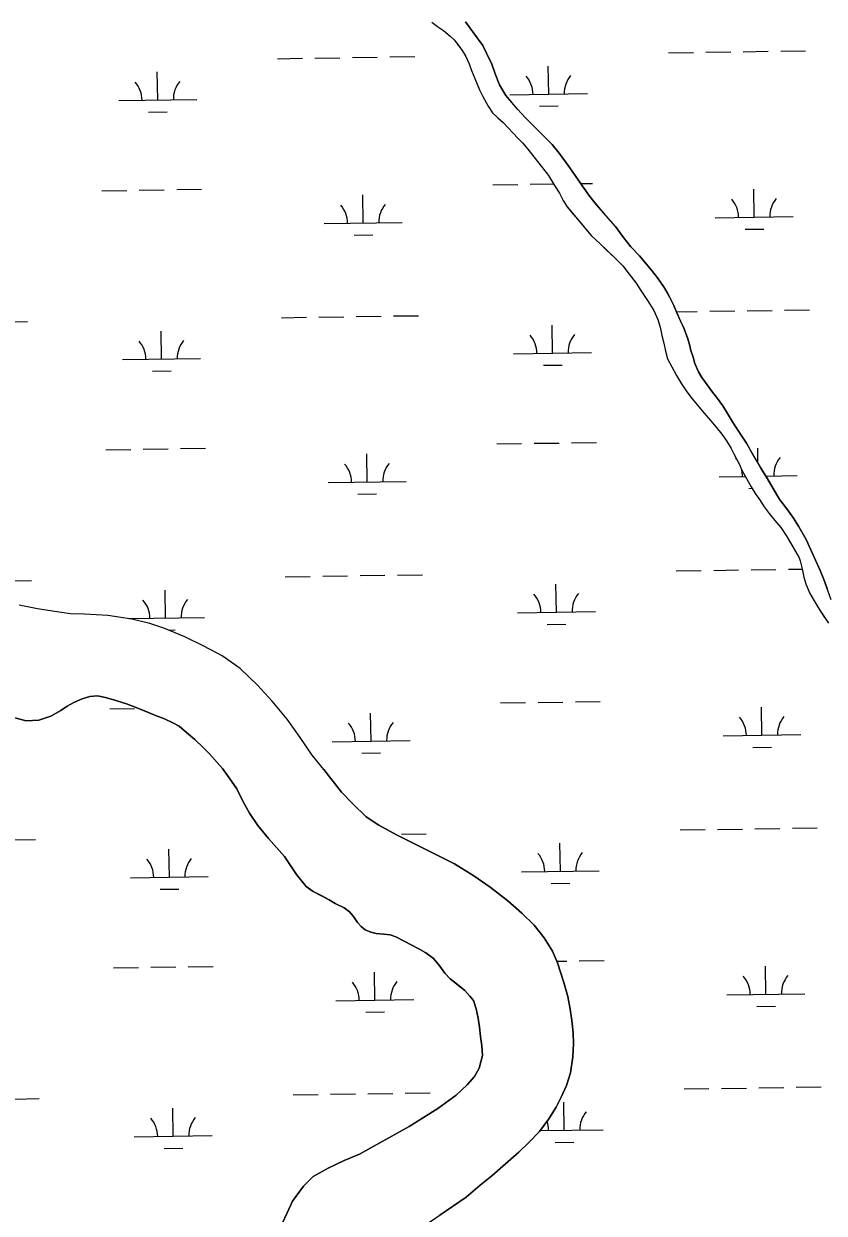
# Model space of a CAD drawing. Extents: x 3807117 to 3845308, y 337856 to 363736.
# Drawn here: x 3838685 to 3839713, y 352657 to 354185 of the extents above; entities that cross this region are included whole.
import ezdxf

# ---------------------------------------------------------------- set-up
doc = ezdxf.new("R2010")
doc.units = 0
doc.layers.add('V-TOPO-SHOR', color=7, linetype='Continuous')
doc.layers.add('V-WETL-SWMP', color=7, linetype='Continuous')

msp = doc.modelspace()

# ---------------------------------------------------------------- linework, layer by layer
at = {"layer": 'V-TOPO-SHOR'}
for points in [[(3839209.2, 354186.9), (3839216.4, 354181.2), (3839224.2, 354175.9), (3839232.5, 354169), (3839237.7, 354164), (3839243.7, 354156.3), (3839248, 354150.5), (3839252.8, 354142.8), (3839256.9, 354133.5), (3839260.2, 354124.6), (3839264.2, 354114.6), (3839267.5, 354107.2), (3839270.3, 354099.9), (3839274.7, 354091.4), (3839281.6, 354079), (3839287.2, 354070.5), (3839293.9, 354064), (3839300.6, 354057.9), (3839313.7, 354044.1), (3839319.3, 354037.9), (3839325.6, 354031.8), (3839332.4, 354023.7), (3839359, 353989.9), (3839366.6, 353977.2), (3839373, 353967.1), (3839377.5, 353957.8)], [(3839252.5, 354187.2), (3839258.1, 354179.5), (3839267.3, 354166.8), (3839274.4, 354156.8), (3839279.3, 354147.2), (3839286.1, 354132.9), (3839290.6, 354120.5), (3839295.9, 354106.5), (3839303.9, 354092.6), (3839311.9, 354083.4), (3839319.4, 354074.6), (3839329, 354064.6), (3839338.1, 354055.4), (3839350.7, 354042.4), (3839363.4, 354029.7), (3839372.6, 354018.6), (3839384.1, 354002.8), (3839393.3, 353989.7), (3839402.5, 353976.2), (3839412.1, 353963.1), (3839420.4, 353952.3), (3839430.8, 353940.4), (3839444.7, 353924.3), (3839455, 353910.4), (3839464.6, 353898.1), (3839475.7, 353886.6), (3839491.2, 353868.2), (3839498.7, 353858.5), (3839506.7, 353847.4), (3839511.5, 353838.9), (3839514.8, 353833.1), (3839519.6, 353823), (3839523.7, 353813.4), (3839528.5, 353802.9), (3839532.9, 353793.2), (3839537.8, 353780.1), (3839539.9, 353773.1), (3839541.6, 353765.3), (3839544.5, 353756.8), (3839546.9, 353748.7), (3839551.4, 353737.8), (3839555.8, 353730.5), (3839562.6, 353720.9), (3839568.2, 353713.2), (3839575.7, 353703.6), (3839582.5, 353694.3), (3839588.5, 353684.3)], [(3839377.5, 353957.8), (3839382.7, 353949.8), (3839390.2, 353940.9), (3839396.6, 353933.6), (3839402.5, 353926.3), (3839408.9, 353918.6), (3839414.1, 353912.5), (3839424.8, 353902.5), (3839433.1, 353894.5), (3839443.4, 353884.5), (3839454.1, 353873.8), (3839462.4, 353863.4), (3839471.2, 353851.5), (3839477.6, 353842.2), (3839486, 353829.5), (3839494, 353816.4), (3839499.2, 353804.8), (3839502.1, 353795.1), (3839504.3, 353784.6), (3839506.8, 353774.5), (3839508.9, 353764.4), (3839511.8, 353754.7), (3839517, 353744.3), (3839523, 353733.1), (3839529.4, 353722.3), (3839535.8, 353713.4), (3839541.4, 353705.3), (3839549.8, 353695.3), (3839558.5, 353684.6), (3839566.8, 353675.3), (3839574, 353666.9), (3839581.2, 353657.7), (3839587.5, 353649.2), (3839593.5, 353639.5), (3839597.2, 353631.8), (3839603.6, 353619.8), (3839606.9, 353611.7), (3839618.9, 353590.1), (3839624.1, 353581.6), (3839629.7, 353573.9), (3839635.7, 353564.3), (3839642.1, 353555.8), (3839649.2, 353546.9), (3839657.2, 353537.7), (3839664, 353527.7), (3839669.6, 353518.4), (3839680.8, 353498.8), (3839682.1, 353494.9), (3839684.6, 353484.8), (3839686.7, 353474.3), (3839689.2, 353465.4), (3839694, 353454.2), (3839700, 353443.7), (3839706.5, 353432.9), (3839712.5, 353423.7), (3839718.1, 353415.2)], [(3839588.5, 353684.3), (3839596.5, 353671.6), (3839604.5, 353659.2), (3839612.9, 353646.1), (3839621.3, 353631.4), (3839631.4, 353614.1), (3839638.6, 353602.5), (3839647.4, 353587.8), (3839655, 353574.7), (3839659, 353569.7), (3839665, 353562), (3839673.4, 353550.1), (3839679.8, 353539.7), (3839689.8, 353522.3), (3839707.6, 353482.8), (3839712.5, 353471.2), (3839716.5, 353459.6)], [(3839070.4, 353227.3), (3839055.5, 353245.6), (3839039.9, 353268.1), (3839023.4, 353291.7), (3839004.1, 353315.1), (3838985.5, 353335.6), (3838962.9, 353357), (3838939.9, 353373.1), (3838916.4, 353385.5), (3838892.1, 353397.7), (3838865.1, 353408.8), (3838847.1, 353414.8), (3838823.9, 353420.3), (3838793.2, 353424.9), (3838763.3, 353426.8), (3838745.2, 353427.2), (3838727.7, 353429.6), (3838702.9, 353433.5), (3838679.2, 353438)], [(3838704.7, 353290.4), (3838688.6, 353289.7), (3838673.8, 353293.5), (3838661.8, 353298.3), (3838650.1, 353304.8), (3838637.9, 353310.4), (3838626.3, 353314.3), (3838613.5, 353318.3), (3838596.5, 353324.8), (3838581.1, 353334.1), (3838569.2, 353344.8), (3838560.4, 353354.4), (3838544.2, 353379)], [(3839103.5, 353044.5), (3839096.7, 353049.4), (3839084.9, 353055.2), (3839077.2, 353059.9), (3839067.1, 353065.2), (3839056.8, 353070.4), (3839047.6, 353077), (3839035.6, 353092.5), (3839020.1, 353115.4), (3838999.6, 353138.4), (3838985.9, 353155.1), (3838975, 353171.2), (3838966.6, 353186.6), (3838958.6, 353202.3), (3838949, 353216.5), (3838940.2, 353228.3), (3838923.5, 353247.6), (3838916, 353255), (3838904.7, 353265.5), (3838894.4, 353274.8), (3838884.7, 353282.8), (3838876.6, 353287), (3838865.9, 353292.3), (3838854.3, 353296.5), (3838842.4, 353301.5), (3838831.8, 353306.1), (3838817, 353311.5), (3838803.4, 353315.9), (3838790.2, 353319.5), (3838779.9, 353321.6), (3838770.3, 353320.7), (3838760.1, 353317.8), (3838750.5, 353313.8), (3838740.9, 353308.4), (3838732.9, 353302.8), (3838720, 353295.7), (3838704.7, 353290.4)], [(3839070.4, 353227.3), (3839093.3, 353198.2), (3839107.7, 353183), (3839124.8, 353166.2), (3839141.2, 353155.8), (3839163.7, 353143.4), (3839219.4, 353115.4), (3839238.2, 353106.1), (3839262.9, 353090.6), (3839284.1, 353075.9), (3839306.7, 353058.4), (3839324.5, 353042.8), (3839340.4, 353027.4), (3839353.3, 353011.2), (3839363.9, 352993.8), (3839370.5, 352978.8), (3839378.4, 352953.7), (3839383.5, 352935.8), (3839386.6, 352919.5), (3839389, 352904.8), (3839390.6, 352889.1), (3839391.1, 352875.3), (3839390.3, 352858.2), (3839387.1, 352837.6), (3839381.9, 352821.6), (3839375.2, 352806.4), (3839368.6, 352793.7), (3839359.3, 352778.7), (3839347.3, 352762.5), (3839333.5, 352748), (3839320.8, 352735.9), (3839303.8, 352720.8), (3839286.3, 352705.5), (3839271.2, 352693.4), (3839253.1, 352677.9), (3839219.5, 352655)], [(3839016.9, 352644.1), (3839023.3, 352657.7), (3839030.2, 352672.9), (3839044.2, 352692.3), (3839056.7, 352704.6), (3839076.1, 352715.2), (3839096.6, 352725), (3839116.2, 352733.1), (3839138.5, 352745.6), (3839180, 352768.8), (3839216.7, 352792), (3839240.3, 352808.9), (3839254.4, 352822.2), (3839263.7, 352833.1), (3839269.7, 352843.8), (3839274.1, 352859.9), (3839273.4, 352872.3), (3839271.5, 352884.5), (3839270.2, 352896.3), (3839268.5, 352907.8), (3839265.9, 352919.8), (3839262.4, 352930.4), (3839258.1, 352936.2), (3839251.5, 352943.3), (3839242.2, 352950.9), (3839232.7, 352958.4), (3839225.9, 352965.8), (3839219.2, 352974.8), (3839211.2, 352984.6), (3839201.5, 352991.6), (3839191.5, 352997.4), (3839173.7, 353006.7), (3839162.8, 353012.5), (3839155.5, 353014.9), (3839147.6, 353015.9), (3839137.8, 353016.7), (3839130.9, 353018.1), (3839123.6, 353021.1), (3839118.3, 353025.6), (3839113.5, 353030.9), (3839108.6, 353038.5), (3839103.5, 353044.5)]]:
    msp.add_lwpolyline(points, dxfattribs=at)
at = {"layer": 'V-WETL-SWMP'}
for p, q in [((3839059.1, 354140.7), (3839091.1, 354141.1)), ((3839107.1, 354141.4), (3839139.1, 354141.9)), ((3839155.1, 354142.1), (3839187.1, 354142.6)), ((3839512.9, 354147.5), (3839544.9, 354147.9)), ((3839560.9, 354148.2), (3839592.9, 354148.7)), ((3839608.9, 354148.9), (3839640.9, 354149.4)), ((3839656.9, 354149.6), (3839688.9, 354150.1)), ((3839011.1, 354139.9), (3839043.1, 354140.4)), ((3839359.1, 354094.4), (3839358.6, 354130.4)), ((3838857.3, 354086.9), (3838856.7, 354122.9)), ((3839309.1, 354093.7), (3839409.1, 354095.1)), ((3838807.3, 354086.1), (3838907.3, 354087.6)), ((3838845.5, 354071.3), (3838869.5, 354071.6)), ((3839347.3, 354078.8), (3839371.3, 354079.2)), ((3839287.4, 353977.9), (3839319.4, 353978.4)), ((3839335.4, 353978.6), (3839365.5, 353979.1)), ((3839400.2, 353979.6), (3839415.4, 353979.8)), ((3838785.6, 353970.4), (3838817.6, 353970.8)), ((3838833.6, 353971.1), (3838865.6, 353971.6)), ((3838881.6, 353971.8), (3838913.6, 353972.3)), ((3839121.1, 353929), (3839120.6, 353965)), ((3839622.9, 353936.5), (3839622.4, 353972.5)), ((3839071.1, 353928.2), (3839171.1, 353929.7)), ((3839572.9, 353935.7), (3839672.9, 353937.2)), ((3839109.3, 353913.3), (3839133.3, 353913.7)), ((3839611.2, 353920.9), (3839635.2, 353921.2)), ((3839016.1, 353807.3), (3839048.1, 353807.8)), ((3839064.1, 353808), (3839096, 353808.5)), ((3839112, 353808.7), (3839144, 353809.2)), ((3839160, 353809.5), (3839192, 353809.9)), ((3839523, 353814.9), (3839549.9, 353815.3)), ((3839565.9, 353815.5), (3839597.9, 353816)), ((3839613.9, 353816.3), (3839645.9, 353816.7)), ((3839661.9, 353817), (3839693.9, 353817.5)), ((3838658.2, 353801.9), (3838690.2, 353802.4)), ((3838862.2, 353754.2), (3838861.7, 353790.2)), ((3839364.1, 353761.8), (3839363.6, 353797.8)), ((3839314.1, 353761), (3839414.1, 353762.5)), ((3838812.2, 353753.5), (3838912.2, 353755)), ((3839352.3, 353746.2), (3839376.3, 353746.5)), ((3838850.5, 353738.6), (3838874.5, 353739)), ((3838790.6, 353637.7), (3838822.6, 353638.2)), ((3838838.6, 353638.4), (3838870.6, 353638.9)), ((3838886.6, 353639.2), (3838918.6, 353639.6)), ((3839292.4, 353645.2), (3839324.4, 353645.7)), ((3839340.4, 353646), (3839372.4, 353646.4)), ((3839388.4, 353646.7), (3839420.4, 353647.2)), ((3839627.7, 353620.5), (3839627.4, 353639.8)), ((3839126.1, 353596.3), (3839125.5, 353632.3)), ((3839076.1, 353595.6), (3839176.1, 353597.1)), ((3839577.9, 353603.1), (3839611.4, 353603.6)), ((3839637.7, 353604), (3839677.9, 353604.6)), ((3839114.3, 353580.7), (3839138.3, 353581.1)), ((3839616.2, 353588.2), (3839620, 353588.3)), ((3839618.9, 353483.6), (3839650.9, 353484.1)), ((3839666.9, 353484.3), (3839684.6, 353484.6)), ((3838663.2, 353469.3), (3838695.2, 353469.8)), ((3839021, 353474.7), (3839053, 353475.1)), ((3839069, 353475.4), (3839101, 353475.9)), ((3839117, 353476.1), (3839149, 353476.6)), ((3839165, 353476.8), (3839197, 353477.3)), ((3839522.9, 353482.2), (3839554.9, 353482.7)), ((3839570.9, 353482.9), (3839602.9, 353483.4)), ((3838867.2, 353421.6), (3838866.7, 353457.6)), ((3839369.1, 353429.1), (3839368.5, 353465.1)), ((3839319.1, 353428.4), (3839419.1, 353429.9)), ((3838819.6, 353420.9), (3838917.2, 353422.4)), ((3839357.3, 353413.5), (3839381.3, 353413.9)), ((3838871.4, 353406.2), (3838879.5, 353406.4)), ((3838795.6, 353305.1), (3838827.6, 353305.6)), ((3839297.4, 353312.6), (3839329.4, 353313.1)), ((3839345.4, 353313.3), (3839377.4, 353313.8)), ((3839393.4, 353314), (3839425.4, 353314.5)), ((3839632.9, 353271.2), (3839632.4, 353307.2)), ((3839131.1, 353263.7), (3839130.5, 353299.7)), ((3839582.9, 353270.4), (3839682.9, 353271.9)), ((3839081.1, 353262.9), (3839181.1, 353264.4)), ((3839621.1, 353255.6), (3839645.1, 353255.9)), ((3839119.3, 353248.1), (3839143.3, 353248.4)), ((3839527.9, 353149.5), (3839559.9, 353150)), ((3839575.9, 353150.3), (3839607.9, 353150.7)), ((3839623.9, 353151), (3839655.9, 353151.5)), ((3839671.9, 353151.7), (3839703.9, 353152.2)), ((3838668.2, 353136.7), (3838700.2, 353137.1)), ((3839170, 353144.2), (3839202, 353144.7)), ((3838872.2, 353089), (3838871.7, 353125)), ((3839374.1, 353096.5), (3839373.5, 353132.5)), ((3838822.2, 353088.2), (3838922.2, 353089.7)), ((3839324.1, 353095.7), (3839424.1, 353097.2)), ((3838860.4, 353073.4), (3838884.4, 353073.7)), ((3839362.3, 353080.9), (3839386.3, 353081.2)), ((3839369.5, 352981), (3839382.4, 352981.2)), ((3839398.4, 352981.4), (3839430.4, 352981.9)), ((3838800.5, 352972.5), (3838832.5, 352972.9)), ((3838848.5, 352973.2), (3838880.5, 352973.6)), ((3838896.5, 352973.9), (3838928.5, 352974.4)), ((3839136, 352931), (3839135.5, 352967)), ((3839637.9, 352938.6), (3839637.4, 352974.6)), ((3839587.9, 352937.8), (3839687.9, 352939.3)), ((3839086, 352930.3), (3839186, 352931.8)), ((3839626.1, 352923), (3839650.1, 352923.3)), ((3839124.3, 352915.4), (3839148.3, 352915.8)), ((3839175, 352811.5), (3839207, 352812)), ((3839532.9, 352816.9), (3839564.9, 352817.4)), ((3839580.9, 352817.6), (3839612.9, 352818.1)), ((3839628.8, 352818.3), (3839660.8, 352818.8)), ((3839676.8, 352819.1), (3839708.8, 352819.5)), ((3838673.1, 352804), (3838705.1, 352804.5)), ((3839031, 352809.4), (3839063, 352809.9)), ((3839079, 352810.1), (3839111, 352810.6)), ((3839127, 352810.8), (3839159, 352811.3)), ((3839379, 352763.8), (3839378.5, 352799.8)), ((3838877.2, 352756.3), (3838876.7, 352792.3)), ((3838827.2, 352755.6), (3838927.2, 352757.1)), ((3839348, 352763.4), (3839429, 352764.6)), ((3838865.4, 352740.7), (3838889.4, 352741.1)), ((3839367.3, 352748.2), (3839391.3, 352748.6))]:
    msp.add_line(p, q, dxfattribs=at)
for points in [[(3839209.2, 354186.9), (3839216.4, 354181.2), (3839224.2, 354175.9), (3839232.5, 354169), (3839237.7, 354164), (3839248, 354150.5), (3839252.8, 354142.8), (3839256.9, 354133.5), (3839260.2, 354124.6), (3839264.2, 354114.6), (3839267.5, 354107.2), (3839270.3, 354099.9), (3839274.7, 354091.4), (3839281.6, 354079), (3839287.2, 354070.5), (3839293.9, 354064), (3839300.6, 354057.9), (3839313.7, 354044.1), (3839319.3, 354037.9), (3839325.6, 354031.8), (3839332.4, 354023.7), (3839359, 353989.9), (3839366.6, 353977.2), (3839373, 353967.1), (3839377.5, 353957.8), (3839382.7, 353949.8), (3839396.6, 353933.6), (3839414.1, 353912.5), (3839424.8, 353902.5), (3839443.4, 353884.5), (3839454.1, 353873.8), (3839462.4, 353863.4), (3839471.2, 353851.5), (3839477.6, 353842.2), (3839486, 353829.5), (3839494, 353816.4), (3839499.2, 353804.8), (3839502.1, 353795.1), (3839504.3, 353784.6), (3839506.8, 353774.5), (3839508.9, 353764.4), (3839511.8, 353754.7), (3839517, 353744.3), (3839523, 353733.1), (3839529.4, 353722.3), (3839535.8, 353713.4), (3839541.4, 353705.3), (3839549.8, 353695.3), (3839558.5, 353684.6), (3839566.8, 353675.3), (3839574, 353666.9), (3839581.2, 353657.7), (3839587.5, 353649.2), (3839593.5, 353639.5), (3839597.2, 353631.8), (3839603.6, 353619.8), (3839606.9, 353611.7), (3839618.9, 353590.1), (3839624.1, 353581.6), (3839629.7, 353573.9), (3839635.7, 353564.3), (3839642.1, 353555.8), (3839649.2, 353546.9), (3839657.2, 353537.7), (3839664, 353527.7), (3839669.6, 353518.4), (3839680.8, 353498.8), (3839682.1, 353494.9), (3839684.6, 353484.8), (3839686.7, 353474.3), (3839689.2, 353465.4), (3839694, 353454.2), (3839700, 353443.7)], [(3839532.9, 353793.2), (3839523.7, 353813.4), (3839519.6, 353823), (3839514.8, 353833.1), (3839506.7, 353847.4), (3839498.7, 353858.5), (3839491.2, 353868.2), (3839475.7, 353886.6), (3839464.6, 353898.1), (3839455, 353910.4), (3839444.7, 353924.3), (3839420.4, 353952.3), (3839412.1, 353963.1), (3839402.5, 353976.2), (3839393.3, 353989.7), (3839384.1, 354002.8), (3839372.6, 354018.6), (3839363.4, 354029.7), (3839350.7, 354042.4), (3839338.1, 354055.4), (3839329, 354064.6), (3839319.4, 354074.6), (3839303.9, 354092.6), (3839295.9, 354106.5), (3839290.6, 354120.5), (3839286.1, 354132.9), (3839279.3, 354147.2), (3839274.4, 354156.8), (3839252.5, 354187.2)], [(3839721.8, 353444.9), (3839712.5, 353471.2), (3839707.6, 353482.8), (3839689.8, 353522.3), (3839679.8, 353539.7), (3839673.3, 353550.1), (3839665, 353562), (3839655, 353574.7), (3839647.4, 353587.8), (3839638.6, 353602.5), (3839631.4, 353614.1), (3839612.9, 353646.1), (3839596.5, 353671.6), (3839588.5, 353684.3), (3839582.5, 353694.3), (3839575.7, 353703.6), (3839568.2, 353713.2), (3839562.6, 353720.9), (3839555.8, 353730.5), (3839551.4, 353737.8), (3839546.9, 353748.7), (3839544.5, 353756.8), (3839541.6, 353765.3), (3839539.9, 353773.1), (3839537.8, 353780.1), (3839532.9, 353793.2)], [(3839195.5, 352638.6), (3839253.1, 352677.9), (3839271.2, 352693.4), (3839286.3, 352705.5), (3839303.8, 352720.8), (3839320.8, 352735.9), (3839333.5, 352748), (3839347.3, 352762.5), (3839359.3, 352778.7), (3839368.6, 352793.7), (3839375.2, 352806.4), (3839381.9, 352821.6), (3839387.1, 352837.6), (3839390.3, 352858.2), (3839391.1, 352875.3), (3839390.6, 352889.1), (3839389, 352904.8), (3839386.6, 352919.5), (3839383.5, 352935.8), (3839378.4, 352953.7), (3839370.5, 352978.8), (3839363.9, 352993.8), (3839353.3, 353011.2), (3839340.4, 353027.4), (3839324.5, 353042.8), (3839306.7, 353058.4), (3839284.1, 353075.9), (3839262.9, 353090.6), (3839238.2, 353106.1), (3839219.4, 353115.4), (3839163.7, 353143.4), (3839141.2, 353155.8), (3839124.8, 353166.2), (3839107.7, 353183), (3839093.3, 353198.2), (3839070.4, 353227.3), (3839055.5, 353245.6), (3839039.9, 353268.1), (3839023.4, 353291.7), (3839004.1, 353315.1), (3838985.5, 353335.6), (3838962.9, 353357), (3838939.9, 353373.1), (3838916.4, 353385.5), (3838892.1, 353397.7), (3838865.1, 353408.8), (3838847.1, 353414.8), (3838823.9, 353420.3), (3838793.2, 353424.9), (3838763.3, 353426.8), (3838745.2, 353427.2), (3838727.7, 353429.6), (3838702.8, 353433.5), (3838679.2, 353438)], [(3839700, 353443.7), (3839706.5, 353432.9), (3839718.1, 353415.2)], [(3838673.8, 353293.5), (3838688.6, 353289.7), (3838704.7, 353290.4), (3838720, 353295.7), (3838732.9, 353302.8), (3838740.9, 353308.4), (3838750.5, 353313.8), (3838760.1, 353317.8), (3838770.3, 353320.7)], [(3838770.3, 353320.7), (3838779.9, 353321.6), (3838790.2, 353319.5), (3838803.4, 353315.9), (3838817, 353311.5), (3838831.8, 353306.1), (3838854.3, 353296.5), (3838865.9, 353292.3), (3838876.6, 353287), (3838884.7, 353282.8), (3838894.4, 353274.8), (3838904.7, 353265.5), (3838916, 353255), (3838923.5, 353247.6), (3838940.2, 353228.3), (3838949, 353216.5), (3838958.6, 353202.3), (3838966.6, 353186.6), (3838975, 353171.2), (3838985.9, 353155.1), (3838999.6, 353138.4), (3839020.1, 353115.3), (3839035.6, 353092.5), (3839047.6, 353077), (3839056.8, 353070.4), (3839077.2, 353059.9), (3839084.9, 353055.2), (3839096.7, 353049.4), (3839103.5, 353044.5), (3839108.6, 353038.5), (3839113.5, 353030.9), (3839118.3, 353025.6), (3839123.6, 353021.1), (3839130.9, 353018.1), (3839137.8, 353016.7), (3839147.6, 353015.9), (3839155.5, 353014.9), (3839162.8, 353012.5), (3839173.7, 353006.7), (3839191.5, 352997.4), (3839201.5, 352991.6), (3839211.2, 352984.6), (3839219.2, 352974.8), (3839225.9, 352965.8), (3839232.7, 352958.4), (3839251.5, 352943.3), (3839258.1, 352936.2), (3839262.4, 352930.4), (3839265.9, 352919.8), (3839268.5, 352907.8), (3839270.2, 352896.3), (3839271.5, 352884.5), (3839273.4, 352872.3), (3839274.1, 352859.9), (3839269.7, 352843.8), (3839263.7, 352833.1), (3839254.4, 352822.2), (3839240.3, 352808.9), (3839216.7, 352792), (3839180, 352768.8), (3839138.5, 352745.6), (3839116.2, 352733.1), (3839096.6, 352725), (3839076.1, 352715.2), (3839056.7, 352704.6), (3839044.2, 352692.3), (3839030.2, 352672.9), (3839023.3, 352657.7), (3839016.9, 352644.1)]]:
    msp.add_lwpolyline(points, dxfattribs=at)
for centre, start, end in [((3838912.5, 354088.2), 140.0865, 181.6302), ((3839303.9, 354094), 0.0865, 41.6302), ((3839414.3, 354095.7), 140.0865, 181.6302), ((3838802, 354086.5), 0.0865, 41.6302), ((3839567.7, 353936.1), 0.0865, 41.6302), ((3839678.2, 353937.8), 140.0865, 181.6302), ((3839065.8, 353928.6), 0.0865, 41.6302), ((3839176.3, 353930.3), 140.0865, 181.6302), ((3838807, 353753.9), 0.0865, 41.6302), ((3838917.5, 353755.5), 140.0865, 181.6302), ((3839308.9, 353761.4), 0.0865, 41.6302), ((3839419.3, 353763.1), 140.0865, 181.6302), ((3839572.7, 353603.5), 35.146, 41.6302), ((3839683.2, 353605.1), 140.0865, 181.6302), ((3839070.8, 353596), 0.0865, 41.6302), ((3839181.3, 353597.6), 140.0865, 181.6302), ((3839572.7, 353603.5), 0.0865, 13.0441), ((3838812, 353421.3), 0.0865, 41.6302), ((3838922.5, 353422.9), 140.0865, 181.6302), ((3839313.8, 353428.8), 0.0865, 41.6302), ((3839424.3, 353430.4), 140.0865, 181.6302), ((3839075.8, 353263.3), 0.0865, 41.6302), ((3839186.3, 353265), 140.0865, 181.6302), ((3839577.7, 353270.8), 0.0865, 41.6302), ((3839688.1, 353272.5), 140.0865, 181.6302), ((3839318.8, 353096.1), 0.0865, 41.6302), ((3839429.3, 353097.8), 140.0865, 181.6302), ((3838817, 353088.6), 0.0865, 41.6302), ((3838927.4, 353090.3), 140.0865, 181.6302), ((3839080.8, 352930.7), 0.0865, 41.6302), ((3839191.3, 352932.3), 140.0865, 181.6302), ((3839582.6, 352938.2), 0.0865, 41.6302), ((3839693.1, 352939.9), 140.0865, 181.6302), ((3839434.3, 352765.2), 140.0865, 181.6302), ((3838822, 352756), 0.0865, 41.6302), ((3838932.4, 352757.6), 140.0865, 181.6302), ((3839323.8, 352763.5), 0.0865, 19.9139)]:
    msp.add_arc(centre, 35.2, start, end, dxfattribs=at)

doc.saveas('drawing.dxf')
